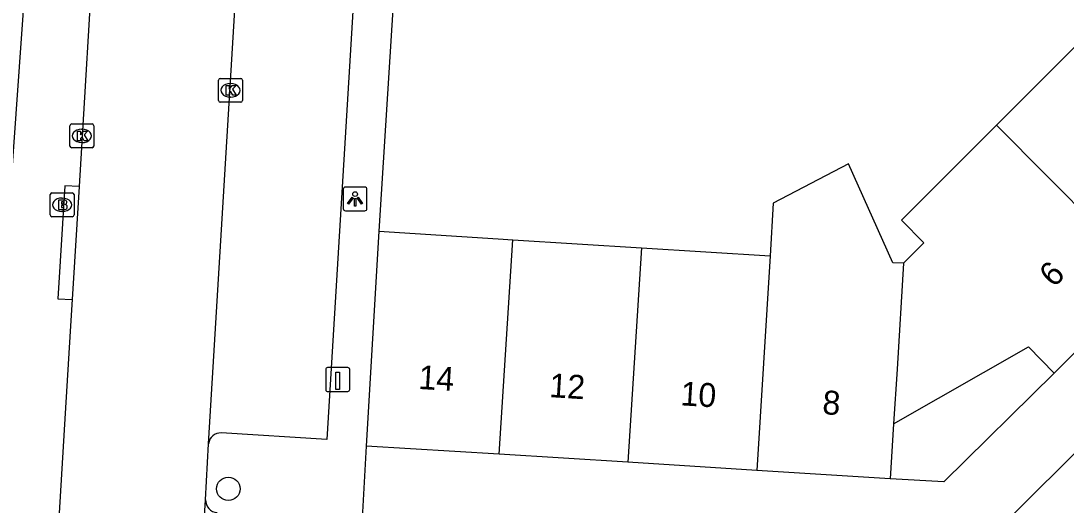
# Model space of a CAD drawing. Extents: x 160107 to 160928, y 382056 to 382918.
# Drawn here: x 160558.23 to 160601.98, y 382644.24 to 382664.5 of the extents above; entities that cross this region are included whole.
import ezdxf

# ---------------------------------------------------------------- set-up
doc = ezdxf.new("R2010")
doc.units = 0
for name, color, linetype in [('IMGEO_Boom', 7, 'Continuous'), ('IMGEO_Brandkraan', 7, 'Continuous'), ('IMGEO_Kolk', 7, 'Continuous'), ('IMGEO_Laadpaal', 7, 'Continuous'), ('IMGEO_Lichtpunt', 7, 'Continuous'), ('IMGEO_Pand', 7, 'Continuous'), ('IMGEO_Pand_nummerreeks', 7, 'Continuous'), ('IMGEO_Rijbaan_lokaal_open', 7, 'Continuous'), ('IMGEO_Voetpad_open', 7, 'Continuous')]:
    doc.layers.add(name, color=color, linetype=linetype)

msp = doc.modelspace()

# ---------------------------------------------------------------- linework, layer by layer
at = {"layer": 'IMGEO_Boom'}
msp.add_circle((160566.916, 382644.918), 0.489, dxfattribs=at)
at = {"layer": 'IMGEO_Brandkraan'}
for p, q in [((160559.459, 382656.379), (160559.459, 382657.231)), ((160559.534, 382657.305), (160560.386, 382657.305)), ((160560.46, 382657.231), (160560.46, 382656.379)), ((160559.947, 382657.085), (160559.972, 382657.085)), ((160559.97, 382656.525), (160559.945, 382656.525)), ((160560.386, 382656.305), (160559.534, 382656.305))]:
    msp.add_line(p, q, dxfattribs=at)
for points in [[(160559.459, 382656.379), (160559.459, 382657.231)], [(160559.534, 382657.305), (160560.386, 382657.305)], [(160560.46, 382657.231), (160560.46, 382656.379)], [(160559.807, 382657.005), (160559.807, 382656.605), (160560.02, 382656.605)], [(160560.038, 382657.005), (160559.807, 382657.005)], [(160559.986, 382656.924), (160559.932, 382656.924), (160559.932, 382656.848)], [(160559.932, 382656.848), (160559.985, 382656.848)], [(160559.994, 382656.772), (160559.932, 382656.772), (160559.932, 382656.691)], [(160559.932, 382656.691), (160559.994, 382656.691)], [(160560.386, 382656.305), (160559.534, 382656.305)]]:
    msp.add_lwpolyline(points, dxfattribs=at)
for centre, radius, start, end in [((160559.536, 382657.229), 0.0765, 91.552, 178.448), ((160559.536, 382657.229), 0.0765, 91.552, 178.448), ((160560.384, 382657.229), 0.0765, 1.552, 88.448), ((160560.384, 382657.229), 0.0765, 1.552, 88.448), ((160559.987, 382656.886), 0.0379, 267.8285, 90.9355), ((160559.995, 382656.731), 0.0404, 269.8759, 90.5077), ((160560.042, 382656.86), 0.145, 59.4692, 91.5367), ((160560.067, 382656.907), 0.0922, 285.5137, 58.1501), ((160560.072, 382656.715), 0.105, 301.3115, 78.989), ((160559.536, 382656.381), 0.0765, 181.552, 268.448), ((160559.536, 382656.381), 0.0765, 181.552, 268.448), ((160560.026, 382656.856), 0.251, 268.6676, 293.5347), ((160560.384, 382656.381), 0.0765, 271.552, 358.448), ((160560.384, 382656.381), 0.0765, 271.552, 358.448)]:
    msp.add_arc(centre, radius, start, end, dxfattribs=at)
for centre, major_axis, ratio, start_param, end_param in [((160559.946, 382656.805), (-0.387, 0.002), 0.722429, 4.712389, 7.853982), ((160559.971, 382656.805), (-0.39, 0.002), 0.717154, 1.570796, 4.712389)]:
    msp.add_ellipse(centre, major_axis=major_axis, ratio=ratio, start_param=start_param, end_param=end_param, dxfattribs=at)
at = {"layer": 'IMGEO_Kolk'}
for p, q in [((160566.505, 382661.169), (160566.505, 382662.021)), ((160566.58, 382662.095), (160567.432, 382662.095)), ((160567.506, 382662.021), (160567.506, 382661.169)), ((160566.993, 382661.875), (160567.018, 382661.875)), ((160567.016, 382661.315), (160566.991, 382661.315)), ((160567.432, 382661.095), (160566.58, 382661.095)), ((160560.285, 382659.262), (160560.285, 382660.114)), ((160560.36, 382660.188), (160561.212, 382660.188)), ((160560.773, 382659.968), (160560.798, 382659.968)), ((160561.286, 382660.114), (160561.286, 382659.262)), ((160560.796, 382659.408), (160560.771, 382659.408)), ((160561.212, 382659.188), (160560.36, 382659.188))]:
    msp.add_line(p, q, dxfattribs=at)
for points in [[(160566.505, 382661.169), (160566.505, 382662.021)], [(160566.58, 382662.095), (160567.432, 382662.095)], [(160567.506, 382662.021), (160567.506, 382661.169)], [(160566.826, 382661.795), (160566.949, 382661.795), (160566.949, 382661.644), (160567.079, 382661.795), (160567.243, 382661.795), (160567.097, 382661.644), (160567.25, 382661.395), (160567.098, 382661.395), (160567.013, 382661.559), (160566.949, 382661.492), (160566.949, 382661.395), (160566.826, 382661.395), (160566.826, 382661.795)], [(160567.432, 382661.095), (160566.58, 382661.095)], [(160560.285, 382659.262), (160560.285, 382660.114)], [(160560.36, 382660.188), (160561.212, 382660.188)], [(160560.606, 382659.888), (160560.729, 382659.888), (160560.729, 382659.737), (160560.859, 382659.888), (160561.023, 382659.888), (160560.877, 382659.737), (160561.03, 382659.488), (160560.878, 382659.488), (160560.793, 382659.652), (160560.729, 382659.585), (160560.729, 382659.488), (160560.606, 382659.488), (160560.606, 382659.888)], [(160561.286, 382660.114), (160561.286, 382659.262)], [(160561.212, 382659.188), (160560.36, 382659.188)]]:
    msp.add_lwpolyline(points, dxfattribs=at)
for centre, start, end in [((160566.582, 382662.019), 91.552, 178.448), ((160566.582, 382662.019), 91.552, 178.448), ((160567.43, 382662.019), 1.552, 88.448), ((160567.43, 382662.019), 1.552, 88.448), ((160566.582, 382661.171), 181.552, 268.448), ((160566.582, 382661.171), 181.552, 268.448), ((160567.43, 382661.171), 271.552, 358.448), ((160567.43, 382661.171), 271.552, 358.448), ((160560.362, 382660.112), 91.552, 178.448), ((160560.362, 382660.112), 91.552, 178.448), ((160561.21, 382660.112), 1.552, 88.448), ((160561.21, 382660.112), 1.552, 88.448), ((160560.362, 382659.264), 181.552, 268.448), ((160560.362, 382659.264), 181.552, 268.448), ((160561.21, 382659.264), 271.552, 358.448), ((160561.21, 382659.264), 271.552, 358.448)]:
    msp.add_arc(centre, 0.0765, start, end, dxfattribs=at)
for centre, major_axis, ratio, start_param, end_param in [((160566.992, 382661.595), (-0.387, 0.002), 0.722429, 4.712389, 7.853982), ((160567.017, 382661.595), (-0.39, 0.002), 0.717154, 1.570796, 4.712389), ((160560.772, 382659.688), (-0.387, 0.002), 0.722429, 4.712389, 7.853982), ((160560.797, 382659.688), (-0.39, 0.002), 0.717154, 1.570796, 4.712389)]:
    msp.add_ellipse(centre, major_axis=major_axis, ratio=ratio, start_param=start_param, end_param=end_param, dxfattribs=at)
at = {"layer": 'IMGEO_Laadpaal'}
for p, q in [((160570.995, 382649.908), (160570.995, 382649.067)), ((160570.995, 382649.908), (160570.995, 382649.067)), ((160571.911, 382649.992), (160571.07, 382649.992)), ((160571.911, 382649.992), (160571.07, 382649.992)), ((160571.995, 382649.076), (160571.995, 382649.917)), ((160571.995, 382649.076), (160571.995, 382649.917)), ((160571.079, 382648.992), (160571.92, 382648.992)), ((160571.079, 382648.992), (160571.92, 382648.992))]:
    msp.add_line(p, q, dxfattribs=at)
msp.add_lwpolyline([(160571.41, 382649.805), (160571.57, 382649.805), (160571.57, 382649.072), (160571.41, 382649.072), (160571.41, 382649.805)], dxfattribs=at)
for centre, start, end in [((160571.073, 382649.914), 92.4484, 184.2845), ((160571.073, 382649.914), 92.4484, 184.2845), ((160571.917, 382649.914), 2.4484, 94.2845), ((160571.917, 382649.914), 2.4484, 94.2845), ((160571.073, 382649.07), 182.4484, 274.2845), ((160571.073, 382649.07), 182.4484, 274.2845), ((160571.917, 382649.07), 272.4484, 4.2845), ((160571.917, 382649.07), 272.4484, 4.2845)]:
    msp.add_arc(centre, 0.0779, start, end, dxfattribs=at)
at = {"layer": 'IMGEO_Lichtpunt'}
for p, q in [((160571.723, 382657.454), (160571.723, 382656.647)), ((160571.723, 382657.454), (160571.723, 382656.647)), ((160572.625, 382657.549), (160571.817, 382657.549)), ((160572.625, 382657.549), (160571.817, 382657.549)), ((160572.719, 382656.647), (160572.719, 382657.454)), ((160572.719, 382656.647), (160572.719, 382657.454)), ((160571.817, 382656.553), (160572.625, 382656.553)), ((160571.817, 382656.553), (160572.625, 382656.553))]:
    msp.add_line(p, q, dxfattribs=at)
for points in [[(160572.097, 382657.118), (160572.136, 382657.09), (160571.948, 382656.828), (160571.91, 382656.855), (160572.097, 382657.118)], [(160572.199, 382657.07), (160572.246, 382657.07), (160572.246, 382656.748), (160572.199, 382656.748), (160572.199, 382657.07)], [(160572.309, 382657.09), (160572.347, 382657.117), (160572.534, 382656.855), (160572.495, 382656.827), (160572.309, 382657.09)]]:
    msp.add_lwpolyline(points, dxfattribs=at)
msp.add_circle((160572.222, 382657.252), 0.0994, dxfattribs=at)
for centre, start, end in [((160571.817, 382657.454), 90, 180), ((160571.817, 382657.454), 90, 180), ((160572.625, 382657.454), 0, 90), ((160572.625, 382657.454), 0, 90), ((160571.817, 382656.647), 180, 270), ((160571.817, 382656.647), 180, 270), ((160572.625, 382656.647), 270, 0), ((160572.625, 382656.647), 270, 360)]:
    msp.add_arc(centre, 0.0946, start, end, dxfattribs=at)
at = {"layer": 'IMGEO_Pand'}
for points in [[(160599.072, 382660.142), (160602.881, 382663.95)], [(160599.072, 382660.142), (160595.09, 382656.16), (160596.033, 382655.208), (160595.175, 382654.357)], [(160605.445, 382653.722), (160599.072, 382660.142)], [(160595.175, 382654.357), (160594.726, 382654.382), (160592.87, 382658.516), (160589.727, 382656.867), (160589.592, 382654.673)], [(160573.215, 382655.694), (160572.688, 382646.71)], [(160573.215, 382655.694), (160578.206, 382655.383), (160578.818, 382655.345)], [(160578.247, 382646.363), (160578.818, 382655.345)], [(160578.818, 382655.345), (160584.206, 382655.009)], [(160584.206, 382655.009), (160583.643, 382646.027)], [(160584.206, 382655.009), (160589.592, 382654.673)], [(160589.592, 382654.673), (160589.039, 382645.691)], [(160595.175, 382654.357), (160594.907, 382649.929), (160594.763, 382647.636)], [(160605.445, 382653.722), (160601.487, 382649.764)], [(160594.763, 382647.636), (160600.401, 382650.854), (160601.487, 382649.764)], [(160594.763, 382647.636), (160594.618, 382645.343)], [(160578.247, 382646.363), (160572.688, 382646.71)], [(160583.643, 382646.027), (160578.247, 382646.363)], [(160589.039, 382645.691), (160583.643, 382646.027)], [(160594.618, 382645.343), (160589.039, 382645.691)]]:
    msp.add_lwpolyline(points, dxfattribs=at)
at = {"layer": 'IMGEO_Rijbaan_lokaal_open'}
for points in [[(160561.33, 382668.552), (160560.666, 382657.566)], [(160566.092, 382646.804), (160567.339, 382667.505)], [(160560.666, 382657.566), (160560.381, 382652.847)], [(160560.381, 382652.847), (160560.314, 382651.738), (160560.078, 382647.846), (160558.551, 382622.576)], [(160565.964, 382644.462), (160566.092, 382646.804)], [(160564.639, 382623.225), (160565.964, 382644.462)]]:
    msp.add_lwpolyline(points, dxfattribs=at)
at = {"layer": 'IMGEO_Voetpad_open'}
for points in [[(160558.013, 382672.437), (160558.741, 382670.853), (160556.986, 382646.251)], [(160567.339, 382667.505), (160572.267, 382667.207), (160571.042, 382646.982), (160566.621, 382647.256)], [(160573.857, 382665.884), (160573.215, 382655.694)], [(160560.666, 382657.566), (160560.067, 382657.602), (160559.777, 382652.871), (160560.381, 382652.847)], [(160599.434, 382643.506), (160606.589, 382650.637)], [(160601.487, 382649.764), (160596.868, 382645.21), (160594.618, 382645.343)], [(160572.688, 382646.71), (160572.517, 382643.697)]]:
    msp.add_lwpolyline(points, dxfattribs=at)
for centre, radius, start, end in [((160566.587, 382646.76), 0.497, 86.0495, 174.9745), ((160566.48, 382644.439), 0.516, 177.3958, 267.1516)]:
    msp.add_arc(centre, radius, start, end, dxfattribs=at)

# ---------------------------------------------------------------- texts
at = {"layer": 'IMGEO_Pand_nummerreeks'}
for s, rotation, p in [('6', 44.9944, (160601.466, 382653.307)), ('14', 356.4331, (160574.853, 382649.1)), ('12', 356.4331, (160580.332, 382648.758)), ('10', 356.4331, (160585.821, 382648.416)), ('8', 356.4305, (160591.762, 382648.046))]:
    msp.add_text(s, height=1, rotation=rotation, dxfattribs=at).set_placement(p)

doc.saveas('drawing.dxf')
